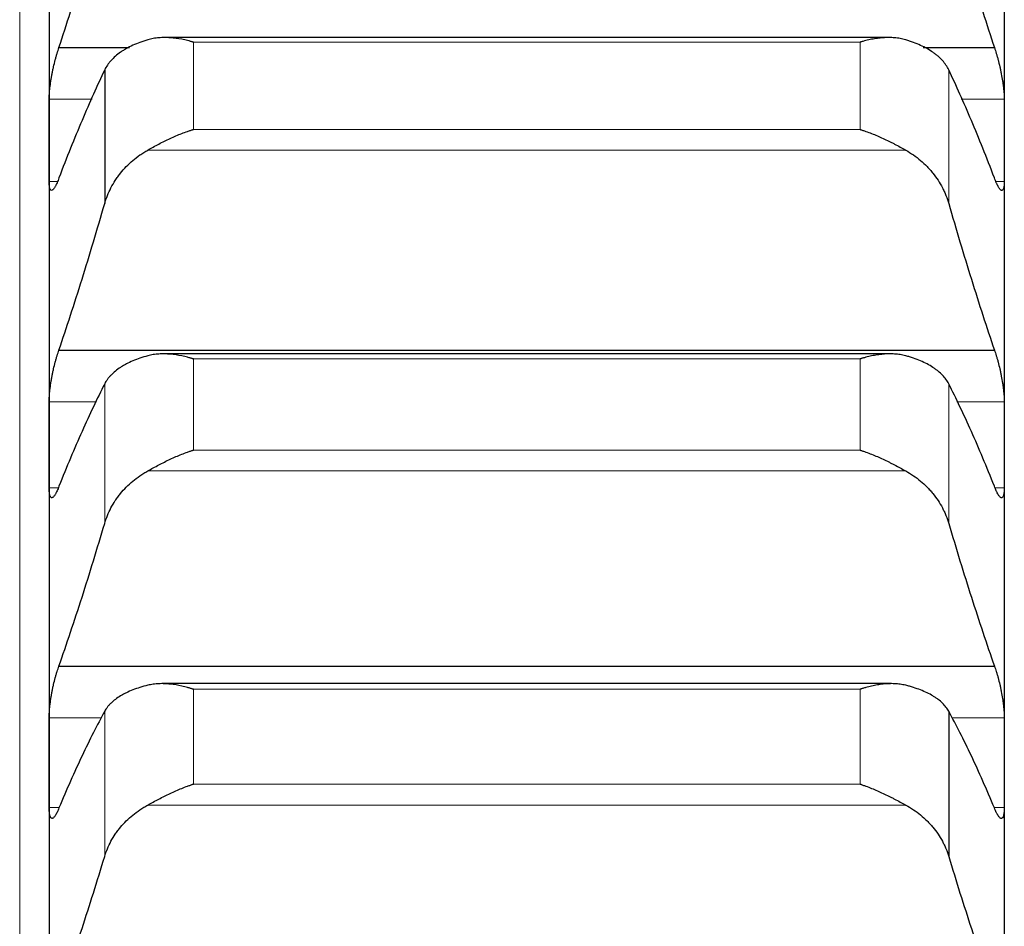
# Model space of a CAD drawing. Header units: inches. Extents: x 0 to 20790, y -12 to 14700.
# Tile 333 of 358: x 13643 to 13697, y 10228 to 10277. Entities that reach past the tile are written whole.
import ezdxf

# ---------------------------------------------------------------- set-up
doc = ezdxf.new("R2010")
doc.units = ezdxf.units.IN
doc.layers.add('1', color=7, linetype='Continuous', true_color=0xffffff)

msp = doc.modelspace()

# ---------------------------------------------------------------- linework, layer by layer
at = {"layer": '1', "color": 110, "linetype": 'Continuous', "lineweight": 13}
for p, q in [((13643.144, 9993.871), (13643.144, 10414.754)), ((13652.6, 10275.897), (13688.888, 10275.897)), ((13652.6, 10275.897), (13652.6, 10271.143)), ((13688.888, 10275.897), (13688.888, 10271.143)), ((13693.717, 10274.389), (13693.717, 10267.11)), ((13644.746, 10272.792), (13647.094, 10272.792)), ((13694.393, 10272.792), (13696.741, 10272.792)), ((13652.6, 10271.143), (13688.888, 10271.143)), ((13650.112, 10270.02), (13691.375, 10270.02)), ((13644.746, 10268.309), (13645.198, 10268.309)), ((13696.285, 10268.309), (13696.741, 10268.309)), ((13652.6, 10258.646), (13688.888, 10258.646)), ((13652.6, 10258.646), (13652.6, 10253.684)), ((13688.888, 10258.646), (13688.888, 10253.684)), ((13647.77, 10257.295), (13647.77, 10249.696)), ((13693.717, 10257.295), (13693.717, 10249.696)), ((13644.746, 10256.315), (13647.334, 10256.315)), ((13694.154, 10256.315), (13696.741, 10256.315)), ((13652.6, 10253.684), (13688.888, 10253.684)), ((13650.112, 10252.551), (13691.375, 10252.551)), ((13644.746, 10251.628), (13645.243, 10251.628)), ((13696.242, 10251.628), (13696.741, 10251.628)), ((13652.6, 10240.66), (13688.888, 10240.66)), ((13652.6, 10240.66), (13652.6, 10235.497)), ((13688.888, 10240.66), (13688.888, 10235.497)), ((13647.77, 10239.468), (13647.77, 10231.562)), ((13644.746, 10239.107), (13647.6, 10239.107)), ((13693.887, 10239.107), (13696.741, 10239.107)), ((13652.6, 10235.497), (13688.888, 10235.497)), ((13644.746, 10234.222), (13645.273, 10234.222)), ((13650.112, 10234.357), (13691.375, 10234.357)), ((13696.214, 10234.222), (13696.741, 10234.222))]:
    msp.add_line(p, q, dxfattribs=at)
at = {"layer": '1', "color": 2, "linetype": 'Continuous', "lineweight": 25}
for p, q in [((13644.744, 10286.376), (13644.744, 10270.551)), ((13696.744, 10286.376), (13696.744, 10270.551)), ((13690.424, 10276.148), (13651.045, 10276.148)), ((13645.281, 10275.599), (13649.126, 10275.599)), ((13692.326, 10275.599), (13696.206, 10275.599)), ((13647.77, 10274.389), (13647.77, 10267.11)), ((13644.744, 10270.551), (13644.744, 10253.971)), ((13696.744, 10270.551), (13696.744, 10253.971)), ((13645.281, 10259.129), (13696.206, 10259.129)), ((13690.5, 10258.924), (13650.962, 10258.924)), ((13644.744, 10253.971), (13644.744, 10236.665)), ((13696.744, 10253.971), (13696.744, 10236.665)), ((13645.281, 10241.923), (13696.206, 10241.923)), ((13690.576, 10240.966), (13650.879, 10240.966)), ((13693.717, 10239.468), (13693.717, 10231.562)), ((13644.744, 10236.665), (13644.744, 10218.658)), ((13696.744, 10236.665), (13696.744, 10218.658))]:
    msp.add_line(p, q, dxfattribs=at)
for points in [[(13645.281, 10275.599), (13645.492, 10276.239), (13645.912, 10277.541), (13646.537, 10279.555), (13647.157, 10281.629), (13647.566, 10283.053), (13647.77, 10283.775)], [(13693.717, 10283.775), (13693.921, 10283.053), (13694.331, 10281.629), (13694.95, 10279.555), (13695.575, 10277.541), (13695.995, 10276.239), (13696.206, 10275.599)], [(13647.77, 10274.389), (13647.566, 10273.961), (13647.157, 10273.074), (13646.537, 10271.65), (13645.912, 10270.133), (13645.492, 10269.06), (13645.281, 10268.508)], [(13696.206, 10268.508), (13695.995, 10269.06), (13695.575, 10270.133), (13694.95, 10271.65), (13694.331, 10273.074), (13693.921, 10273.961), (13693.717, 10274.389)], [(13644.744, 10270.551), (13644.744, 10271.298), (13644.745, 10272.045), (13644.746, 10272.792)], [(13696.741, 10272.792), (13696.743, 10272.045), (13696.744, 10271.298), (13696.744, 10270.551)], [(13644.746, 10268.309), (13644.745, 10269.056), (13644.744, 10269.803), (13644.744, 10270.551)], [(13696.744, 10270.551), (13696.744, 10269.803), (13696.743, 10269.056), (13696.741, 10268.309)], [(13645.281, 10259.129), (13645.492, 10259.75), (13645.912, 10261.016), (13646.537, 10262.978), (13647.157, 10265.006), (13647.566, 10266.401), (13647.77, 10267.11)], [(13693.717, 10267.11), (13693.921, 10266.401), (13694.331, 10265.006), (13694.95, 10262.978), (13695.575, 10261.016), (13695.995, 10259.75), (13696.206, 10259.129)], [(13647.77, 10257.295), (13647.566, 10256.894), (13647.157, 10256.059), (13646.537, 10254.712), (13645.912, 10253.269), (13645.492, 10252.243), (13645.281, 10251.714)], [(13696.206, 10251.714), (13695.995, 10252.243), (13695.575, 10253.269), (13694.95, 10254.712), (13694.331, 10256.059), (13693.921, 10256.894), (13693.717, 10257.295)], [(13644.744, 10253.971), (13644.744, 10254.753), (13644.745, 10255.534), (13644.746, 10256.315)], [(13696.741, 10256.315), (13696.743, 10255.534), (13696.744, 10254.753), (13696.744, 10253.971)], [(13644.746, 10251.628), (13644.745, 10252.409), (13644.744, 10253.19), (13644.744, 10253.971)], [(13696.744, 10253.971), (13696.744, 10253.19), (13696.743, 10252.409), (13696.741, 10251.628)], [(13645.281, 10241.923), (13645.492, 10242.525), (13645.912, 10243.751), (13646.537, 10245.66), (13647.157, 10247.638), (13647.566, 10249.002), (13647.77, 10249.696)], [(13693.717, 10249.696), (13693.921, 10249.002), (13694.331, 10247.638), (13694.95, 10245.66), (13695.575, 10243.751), (13695.995, 10242.525), (13696.206, 10241.923)], [(13647.77, 10239.468), (13647.566, 10239.095), (13647.157, 10238.315), (13646.537, 10237.046), (13645.912, 10235.678), (13645.492, 10234.701), (13645.281, 10234.196)], [(13696.206, 10234.196), (13695.995, 10234.701), (13695.575, 10235.678), (13694.95, 10237.046), (13694.331, 10238.315), (13693.921, 10239.095), (13693.717, 10239.468)], [(13644.744, 10236.665), (13644.744, 10237.479), (13644.745, 10238.293), (13644.746, 10239.107)], [(13696.741, 10239.107), (13696.743, 10238.293), (13696.744, 10237.479), (13696.744, 10236.665)], [(13644.746, 10234.222), (13644.745, 10235.037), (13644.744, 10235.851), (13644.744, 10236.665)], [(13696.744, 10236.665), (13696.744, 10235.851), (13696.743, 10235.037), (13696.741, 10234.222)], [(13645.281, 10224.009), (13645.492, 10224.59), (13645.912, 10225.776), (13646.537, 10227.628), (13647.157, 10229.552), (13647.566, 10230.884), (13647.77, 10231.562)], [(13693.717, 10231.562), (13693.921, 10230.884), (13694.331, 10229.552), (13694.95, 10227.628), (13695.575, 10225.776), (13695.995, 10224.59), (13696.206, 10224.009)]]:
    msp.add_open_spline(points, degree=3, dxfattribs=at)
for points, knots in [([(13650.112, 10276.024), (13649.966, 10275.981), (13649.826, 10275.935), (13649.558, 10275.836), (13649.3, 10275.73), (13649.064, 10275.61), (13648.923, 10275.531), (13648.895, 10275.515), (13648.84, 10275.482), (13648.813, 10275.466), (13648.733, 10275.416), (13648.681, 10275.382), (13648.532, 10275.277), (13648.439, 10275.205), (13648.267, 10275.056), (13648.188, 10274.979), (13648.08, 10274.859), (13648.046, 10274.818), (13647.997, 10274.756), (13647.981, 10274.735), (13647.95, 10274.693), (13647.935, 10274.672), (13647.863, 10274.566), (13647.813, 10274.478), (13647.77, 10274.389)], [0, 0, 0, 0, 0.125, 0.125, 0.25, 0.375, 0.375, 0.40625, 0.40625, 0.4375, 0.4375, 0.5, 0.5, 0.625, 0.625, 0.75, 0.75, 0.8125, 0.8125, 0.84375, 0.84375, 0.875, 0.875, 1, 1, 1, 1]), ([(13652.6, 10275.897), (13652.596, 10275.898), (13652.593, 10275.899), (13652.587, 10275.9), (13652.583, 10275.901), (13652.573, 10275.904), (13652.553, 10275.91), (13652.507, 10275.924), (13652.414, 10275.949), (13652.335, 10275.97), (13652.177, 10276.009), (13652.072, 10276.032), (13651.758, 10276.093), (13651.55, 10276.122), (13651.239, 10276.144), (13651.136, 10276.148), (13650.98, 10276.148), (13650.928, 10276.147), (13650.825, 10276.143), (13650.773, 10276.139), (13650.618, 10276.127), (13650.516, 10276.113), (13650.313, 10276.077), (13650.212, 10276.054), (13650.112, 10276.024)], [0, 0, 0, 0, 0.003906, 0.003906, 0.007812, 0.007812, 0.015625, 0.03125, 0.0625, 0.125, 0.125, 0.25, 0.25, 0.5, 0.5, 0.625, 0.625, 0.6875, 0.6875, 0.75, 0.75, 0.875, 0.875, 1, 1, 1, 1]), ([(13691.375, 10276.024), (13691.276, 10276.054), (13691.175, 10276.077), (13690.974, 10276.113), (13690.873, 10276.126), (13690.669, 10276.143), (13690.566, 10276.148), (13690.36, 10276.148), (13690.256, 10276.145), (13690.046, 10276.13), (13689.941, 10276.119), (13689.731, 10276.091), (13689.626, 10276.073), (13689.416, 10276.032), (13689.311, 10276.009), (13689.152, 10275.97), (13689.073, 10275.949), (13688.981, 10275.924), (13688.934, 10275.91), (13688.914, 10275.904), (13688.901, 10275.901), (13688.894, 10275.899), (13688.888, 10275.897)], [0, 0, 0, 0, 0.125, 0.125, 0.25, 0.25, 0.375, 0.375, 0.5, 0.5, 0.625, 0.625, 0.75, 0.75, 0.875, 0.875, 0.9375, 0.96875, 0.984375, 0.992187, 0.992187, 1, 1, 1, 1]), ([(13693.717, 10274.389), (13693.675, 10274.478), (13693.625, 10274.565), (13693.51, 10274.734), (13693.381, 10274.898), (13693.224, 10275.053), (13693.094, 10275.166), (13693.049, 10275.203), (13692.979, 10275.258), (13692.955, 10275.276), (13692.907, 10275.311), (13692.882, 10275.329), (13692.757, 10275.416), (13692.546, 10275.548), (13692.311, 10275.668), (13692.064, 10275.781), (13691.934, 10275.834), (13691.764, 10275.897), (13691.73, 10275.909), (13691.661, 10275.934), (13691.556, 10275.969), (13691.448, 10276.003), (13691.375, 10276.024)], [0, 0, 0, 0, 0.125, 0.125, 0.25, 0.375, 0.375, 0.4375, 0.4375, 0.46875, 0.46875, 0.5, 0.5, 0.625, 0.75, 0.75, 0.875, 0.875, 0.90625, 0.90625, 0.9375, 1, 1, 1, 1]), ([(13644.746, 10272.792), (13644.746, 10272.835), (13644.748, 10272.927), (13644.757, 10273.076), (13644.765, 10273.184), (13644.773, 10273.268), (13644.776, 10273.297), (13644.782, 10273.355), (13644.786, 10273.384), (13644.803, 10273.531), (13644.82, 10273.653), (13644.845, 10273.811), (13644.85, 10273.843), (13644.858, 10273.891), (13644.861, 10273.907), (13644.866, 10273.94), (13644.88, 10274.02), (13644.907, 10274.166), (13644.933, 10274.295), (13644.96, 10274.424), (13644.974, 10274.489), (13645.018, 10274.683), (13645.048, 10274.808), (13645.096, 10274.991), (13645.112, 10275.051), (13645.137, 10275.139), (13645.145, 10275.168), (13645.162, 10275.226), (13645.17, 10275.255), (13645.213, 10275.395), (13645.247, 10275.5), (13645.281, 10275.599)], [0, 0, 0, 0, 0.0625, 0.125, 0.1875, 0.1875, 0.21875, 0.21875, 0.25, 0.25, 0.375, 0.375, 0.40625, 0.40625, 0.421875, 0.421875, 0.4375, 0.5, 0.5625, 0.5625, 0.625, 0.625, 0.75, 0.75, 0.8125, 0.8125, 0.84375, 0.84375, 0.875, 0.875, 1, 1, 1, 1]), ([(13696.206, 10275.599), (13696.241, 10275.5), (13696.275, 10275.395), (13696.325, 10275.228), (13696.342, 10275.171), (13696.366, 10275.083), (13696.375, 10275.053), (13696.391, 10274.993), (13696.399, 10274.962), (13696.439, 10274.809), (13696.47, 10274.684), (13696.513, 10274.492), (13696.527, 10274.428), (13696.547, 10274.33), (13696.554, 10274.297), (13696.567, 10274.232), (13696.574, 10274.2), (13696.605, 10274.038), (13696.627, 10273.91), (13696.652, 10273.752), (13696.657, 10273.72), (13696.666, 10273.658), (13696.671, 10273.626), (13696.683, 10273.534), (13696.691, 10273.474), (13696.712, 10273.297), (13696.723, 10273.186), (13696.732, 10273.055), (13696.733, 10273.029), (13696.736, 10272.978), (13696.737, 10272.954), (13696.74, 10272.881), (13696.741, 10272.835), (13696.741, 10272.792)], [0, 0, 0, 0, 0.125, 0.125, 0.1875, 0.1875, 0.21875, 0.21875, 0.25, 0.25, 0.375, 0.375, 0.4375, 0.4375, 0.46875, 0.46875, 0.5, 0.5, 0.625, 0.625, 0.65625, 0.65625, 0.6875, 0.6875, 0.75, 0.75, 0.875, 0.875, 0.90625, 0.90625, 0.9375, 0.9375, 1, 1, 1, 1]), ([(13650.112, 10270.02), (13650.212, 10270.076), (13650.312, 10270.132), (13650.513, 10270.242), (13650.615, 10270.296), (13650.818, 10270.403), (13650.921, 10270.455), (13651.128, 10270.558), (13651.232, 10270.608), (13651.442, 10270.705), (13651.547, 10270.752), (13651.756, 10270.841), (13651.861, 10270.884), (13652.071, 10270.966), (13652.177, 10271.004), (13652.335, 10271.059), (13652.414, 10271.086), (13652.507, 10271.115), (13652.553, 10271.129), (13652.573, 10271.135), (13652.586, 10271.139), (13652.593, 10271.141), (13652.6, 10271.143)], [0, 0, 0, 0, 0.125, 0.125, 0.25, 0.25, 0.375, 0.375, 0.5, 0.5, 0.625, 0.625, 0.75, 0.75, 0.875, 0.875, 0.9375, 0.96875, 0.984375, 0.992188, 0.992188, 1, 1, 1, 1]), ([(13688.888, 10271.143), (13688.891, 10271.142), (13688.894, 10271.141), (13688.901, 10271.139), (13688.904, 10271.138), (13688.914, 10271.135), (13688.934, 10271.129), (13688.981, 10271.115), (13689.073, 10271.086), (13689.152, 10271.059), (13689.31, 10271.004), (13689.415, 10270.966), (13689.729, 10270.844), (13689.937, 10270.755), (13690.248, 10270.611), (13690.352, 10270.562), (13690.507, 10270.485), (13690.559, 10270.459), (13690.663, 10270.406), (13690.715, 10270.379), (13690.87, 10270.298), (13690.972, 10270.243), (13691.175, 10270.132), (13691.275, 10270.076), (13691.375, 10270.02)], [0, 0, 0, 0, 0.003906, 0.003906, 0.007813, 0.007813, 0.015625, 0.03125, 0.0625, 0.125, 0.125, 0.25, 0.25, 0.5, 0.5, 0.625, 0.625, 0.6875, 0.6875, 0.75, 0.75, 0.875, 0.875, 1, 1, 1, 1]), ([(13647.77, 10267.11), (13647.813, 10267.258), (13647.863, 10267.403), (13647.977, 10267.689), (13648.106, 10267.97), (13648.264, 10268.24), (13648.393, 10268.439), (13648.438, 10268.505), (13648.509, 10268.602), (13648.532, 10268.634), (13648.581, 10268.698), (13648.605, 10268.73), (13648.73, 10268.886), (13648.942, 10269.126), (13649.177, 10269.347), (13649.424, 10269.558), (13649.553, 10269.659), (13649.723, 10269.777), (13649.758, 10269.801), (13649.827, 10269.847), (13649.932, 10269.914), (13650.039, 10269.979), (13650.112, 10270.02)], [0, 0, 0, 0, 0.125, 0.125, 0.25, 0.375, 0.375, 0.4375, 0.4375, 0.46875, 0.46875, 0.5, 0.5, 0.625, 0.75, 0.75, 0.875, 0.875, 0.90625, 0.90625, 0.9375, 1, 1, 1, 1]), ([(13691.375, 10270.02), (13691.521, 10269.938), (13691.661, 10269.849), (13691.93, 10269.662), (13692.188, 10269.462), (13692.424, 10269.241), (13692.565, 10269.096), (13692.592, 10269.067), (13692.647, 10269.007), (13692.674, 10268.977), (13692.755, 10268.886), (13692.806, 10268.824), (13692.956, 10268.637), (13693.049, 10268.509), (13693.22, 10268.245), (13693.299, 10268.111), (13693.407, 10267.903), (13693.442, 10267.833), (13693.491, 10267.727), (13693.506, 10267.692), (13693.537, 10267.62), (13693.552, 10267.584), (13693.625, 10267.404), (13693.675, 10267.258), (13693.717, 10267.11)], [0, 0, 0, 0, 0.125, 0.125, 0.25, 0.375, 0.375, 0.40625, 0.40625, 0.4375, 0.4375, 0.5, 0.5, 0.625, 0.625, 0.75, 0.75, 0.8125, 0.8125, 0.84375, 0.84375, 0.875, 0.875, 1, 1, 1, 1]), ([(13645.281, 10268.508), (13645.247, 10268.411), (13645.213, 10268.324), (13645.162, 10268.206), (13645.146, 10268.17), (13645.121, 10268.118), (13645.113, 10268.102), (13645.096, 10268.07), (13645.088, 10268.055), (13645.048, 10267.982), (13645.018, 10267.935), (13644.974, 10267.883), (13644.96, 10267.869), (13644.94, 10267.851), (13644.933, 10267.846), (13644.92, 10267.838), (13644.914, 10267.835), (13644.883, 10267.822), (13644.86, 10267.824), (13644.835, 10267.843), (13644.831, 10267.847), (13644.821, 10267.858), (13644.817, 10267.864), (13644.804, 10267.885), (13644.796, 10267.903), (13644.776, 10267.963), (13644.765, 10268.015), (13644.756, 10268.097), (13644.754, 10268.114), (13644.751, 10268.149), (13644.75, 10268.168), (13644.747, 10268.225), (13644.746, 10268.266), (13644.746, 10268.309)], [0, 0, 0, 0, 0.125, 0.125, 0.1875, 0.1875, 0.21875, 0.21875, 0.25, 0.25, 0.375, 0.375, 0.4375, 0.4375, 0.46875, 0.46875, 0.5, 0.5, 0.625, 0.625, 0.65625, 0.65625, 0.6875, 0.6875, 0.75, 0.75, 0.875, 0.875, 0.90625, 0.90625, 0.9375, 0.9375, 1, 1, 1, 1]), ([(13696.741, 10268.309), (13696.741, 10268.266), (13696.739, 10268.184), (13696.731, 10268.079), (13696.722, 10268.02), (13696.714, 10267.981), (13696.711, 10267.968), (13696.705, 10267.944), (13696.702, 10267.933), (13696.684, 10267.883), (13696.668, 10267.855), (13696.643, 10267.836), (13696.638, 10267.832), (13696.63, 10267.829), (13696.627, 10267.828), (13696.621, 10267.827), (13696.607, 10267.824), (13696.581, 10267.829), (13696.555, 10267.845), (13696.528, 10267.868), (13696.514, 10267.882), (13696.47, 10267.935), (13696.439, 10267.982), (13696.392, 10268.068), (13696.376, 10268.099), (13696.351, 10268.151), (13696.342, 10268.169), (13696.326, 10268.206), (13696.317, 10268.225), (13696.275, 10268.323), (13696.241, 10268.411), (13696.206, 10268.508)], [0, 0, 0, 0, 0.0625, 0.125, 0.1875, 0.1875, 0.21875, 0.21875, 0.25, 0.25, 0.375, 0.375, 0.40625, 0.40625, 0.421875, 0.421875, 0.4375, 0.5, 0.5625, 0.5625, 0.625, 0.625, 0.75, 0.75, 0.8125, 0.8125, 0.84375, 0.84375, 0.875, 0.875, 1, 1, 1, 1]), ([(13644.746, 10256.315), (13644.746, 10256.36), (13644.748, 10256.456), (13644.757, 10256.61), (13644.765, 10256.721), (13644.773, 10256.807), (13644.776, 10256.837), (13644.782, 10256.896), (13644.786, 10256.926), (13644.803, 10257.076), (13644.82, 10257.199), (13644.845, 10257.359), (13644.85, 10257.391), (13644.858, 10257.44), (13644.861, 10257.456), (13644.866, 10257.489), (13644.88, 10257.57), (13644.907, 10257.716), (13644.933, 10257.845), (13644.96, 10257.974), (13644.974, 10258.038), (13645.018, 10258.231), (13645.048, 10258.355), (13645.096, 10258.535), (13645.112, 10258.594), (13645.137, 10258.681), (13645.145, 10258.71), (13645.162, 10258.766), (13645.17, 10258.794), (13645.213, 10258.931), (13645.247, 10259.034), (13645.281, 10259.129)], [0, 0, 0, 0, 0.0625, 0.125, 0.1875, 0.1875, 0.21875, 0.21875, 0.25, 0.25, 0.375, 0.375, 0.40625, 0.40625, 0.421875, 0.421875, 0.4375, 0.5, 0.5625, 0.5625, 0.625, 0.625, 0.75, 0.75, 0.8125, 0.8125, 0.84375, 0.84375, 0.875, 0.875, 1, 1, 1, 1]), ([(13696.206, 10259.129), (13696.241, 10259.034), (13696.275, 10258.932), (13696.325, 10258.769), (13696.342, 10258.713), (13696.366, 10258.626), (13696.375, 10258.597), (13696.391, 10258.537), (13696.399, 10258.507), (13696.439, 10258.356), (13696.47, 10258.232), (13696.513, 10258.042), (13696.527, 10257.978), (13696.547, 10257.88), (13696.554, 10257.847), (13696.567, 10257.782), (13696.574, 10257.749), (13696.605, 10257.587), (13696.627, 10257.458), (13696.652, 10257.299), (13696.657, 10257.267), (13696.666, 10257.204), (13696.671, 10257.172), (13696.683, 10257.078), (13696.691, 10257.017), (13696.712, 10256.837), (13696.723, 10256.723), (13696.732, 10256.588), (13696.733, 10256.561), (13696.736, 10256.509), (13696.737, 10256.483), (13696.74, 10256.408), (13696.741, 10256.361), (13696.741, 10256.315)], [0, 0, 0, 0, 0.125, 0.125, 0.1875, 0.1875, 0.21875, 0.21875, 0.25, 0.25, 0.375, 0.375, 0.4375, 0.4375, 0.46875, 0.46875, 0.5, 0.5, 0.625, 0.625, 0.65625, 0.65625, 0.6875, 0.6875, 0.75, 0.75, 0.875, 0.875, 0.90625, 0.90625, 0.9375, 0.9375, 1, 1, 1, 1]), ([(13650.112, 10258.819), (13649.966, 10258.779), (13649.826, 10258.736), (13649.558, 10258.644), (13649.3, 10258.546), (13649.064, 10258.435), (13648.923, 10258.361), (13648.895, 10258.346), (13648.84, 10258.316), (13648.813, 10258.3), (13648.733, 10258.254), (13648.681, 10258.222), (13648.532, 10258.125), (13648.439, 10258.058), (13648.267, 10257.919), (13648.188, 10257.847), (13648.08, 10257.735), (13648.046, 10257.697), (13647.997, 10257.639), (13647.981, 10257.619), (13647.95, 10257.58), (13647.935, 10257.56), (13647.863, 10257.46), (13647.813, 10257.378), (13647.77, 10257.295)], [0, 0, 0, 0, 0.125, 0.125, 0.25, 0.375, 0.375, 0.40625, 0.40625, 0.4375, 0.4375, 0.5, 0.5, 0.625, 0.625, 0.75, 0.75, 0.8125, 0.8125, 0.84375, 0.84375, 0.875, 0.875, 1, 1, 1, 1]), ([(13652.6, 10258.646), (13652.596, 10258.647), (13652.593, 10258.648), (13652.587, 10258.65), (13652.583, 10258.651), (13652.573, 10258.654), (13652.553, 10258.66), (13652.507, 10258.674), (13652.414, 10258.701), (13652.335, 10258.723), (13652.177, 10258.764), (13652.072, 10258.789), (13651.758, 10258.855), (13651.55, 10258.887), (13651.239, 10258.915), (13651.136, 10258.921), (13650.98, 10258.924), (13650.928, 10258.924), (13650.825, 10258.922), (13650.773, 10258.92), (13650.618, 10258.91), (13650.516, 10258.899), (13650.313, 10258.867), (13650.212, 10258.846), (13650.112, 10258.819)], [0, 0, 0, 0, 0.003906, 0.003906, 0.007813, 0.007813, 0.015625, 0.03125, 0.0625, 0.125, 0.125, 0.25, 0.25, 0.5, 0.5, 0.625, 0.625, 0.6875, 0.6875, 0.75, 0.75, 0.875, 0.875, 1, 1, 1, 1]), ([(13691.375, 10258.819), (13691.276, 10258.846), (13691.175, 10258.867), (13690.974, 10258.899), (13690.873, 10258.91), (13690.669, 10258.923), (13690.566, 10258.925), (13690.36, 10258.922), (13690.256, 10258.916), (13690.046, 10258.897), (13689.941, 10258.884), (13689.731, 10258.852), (13689.626, 10258.833), (13689.416, 10258.789), (13689.311, 10258.764), (13689.152, 10258.723), (13689.073, 10258.701), (13688.981, 10258.674), (13688.934, 10258.66), (13688.914, 10258.654), (13688.901, 10258.65), (13688.894, 10258.648), (13688.888, 10258.646)], [0, 0, 0, 0, 0.125, 0.125, 0.25, 0.25, 0.375, 0.375, 0.5, 0.5, 0.625, 0.625, 0.75, 0.75, 0.875, 0.875, 0.9375, 0.96875, 0.984375, 0.992187, 0.992187, 1, 1, 1, 1]), ([(13693.717, 10257.295), (13693.675, 10257.379), (13693.625, 10257.46), (13693.51, 10257.618), (13693.381, 10257.771), (13693.224, 10257.916), (13693.094, 10258.021), (13693.049, 10258.055), (13692.979, 10258.106), (13692.955, 10258.123), (13692.907, 10258.156), (13692.882, 10258.173), (13692.757, 10258.254), (13692.546, 10258.377), (13692.311, 10258.488), (13692.064, 10258.593), (13691.934, 10258.643), (13691.764, 10258.701), (13691.73, 10258.713), (13691.661, 10258.735), (13691.556, 10258.768), (13691.448, 10258.799), (13691.375, 10258.819)], [0, 0, 0, 0, 0.125, 0.125, 0.25, 0.375, 0.375, 0.4375, 0.4375, 0.46875, 0.46875, 0.5, 0.5, 0.625, 0.75, 0.75, 0.875, 0.875, 0.90625, 0.90625, 0.9375, 1, 1, 1, 1]), ([(13650.112, 10252.551), (13650.212, 10252.606), (13650.312, 10252.661), (13650.513, 10252.77), (13650.615, 10252.824), (13650.818, 10252.931), (13650.921, 10252.983), (13651.128, 10253.086), (13651.232, 10253.136), (13651.442, 10253.234), (13651.547, 10253.282), (13651.756, 10253.373), (13651.861, 10253.416), (13652.071, 10253.5), (13652.177, 10253.54), (13652.335, 10253.596), (13652.414, 10253.624), (13652.507, 10253.654), (13652.553, 10253.669), (13652.573, 10253.675), (13652.586, 10253.68), (13652.593, 10253.682), (13652.6, 10253.684)], [0, 0, 0, 0, 0.125, 0.125, 0.25, 0.25, 0.375, 0.375, 0.5, 0.5, 0.625, 0.625, 0.75, 0.75, 0.875, 0.875, 0.9375, 0.96875, 0.984375, 0.992187, 0.992187, 1, 1, 1, 1]), ([(13688.888, 10253.684), (13688.891, 10253.683), (13688.894, 10253.682), (13688.901, 10253.68), (13688.904, 10253.679), (13688.914, 10253.675), (13688.934, 10253.669), (13688.981, 10253.654), (13689.073, 10253.624), (13689.152, 10253.596), (13689.31, 10253.54), (13689.415, 10253.5), (13689.729, 10253.376), (13689.937, 10253.285), (13690.248, 10253.14), (13690.352, 10253.09), (13690.507, 10253.013), (13690.559, 10252.987), (13690.663, 10252.934), (13690.715, 10252.907), (13690.87, 10252.826), (13690.972, 10252.771), (13691.175, 10252.661), (13691.275, 10252.606), (13691.375, 10252.551)], [0, 0, 0, 0, 0.003906, 0.003906, 0.007812, 0.007812, 0.015625, 0.03125, 0.0625, 0.125, 0.125, 0.25, 0.25, 0.5, 0.5, 0.625, 0.625, 0.6875, 0.6875, 0.75, 0.75, 0.875, 0.875, 1, 1, 1, 1]), ([(13647.77, 10249.696), (13647.813, 10249.841), (13647.863, 10249.984), (13647.977, 10250.264), (13648.106, 10250.539), (13648.264, 10250.804), (13648.393, 10250.999), (13648.438, 10251.063), (13648.509, 10251.159), (13648.532, 10251.191), (13648.581, 10251.253), (13648.605, 10251.284), (13648.73, 10251.438), (13648.942, 10251.674), (13649.177, 10251.89), (13649.424, 10252.097), (13649.553, 10252.196), (13649.723, 10252.313), (13649.758, 10252.336), (13649.827, 10252.381), (13649.932, 10252.448), (13650.039, 10252.51), (13650.112, 10252.551)], [0, 0, 0, 0, 0.125, 0.125, 0.25, 0.375, 0.375, 0.4375, 0.4375, 0.46875, 0.46875, 0.5, 0.5, 0.625, 0.75, 0.75, 0.875, 0.875, 0.90625, 0.90625, 0.9375, 1, 1, 1, 1]), ([(13691.375, 10252.551), (13691.521, 10252.47), (13691.661, 10252.384), (13691.93, 10252.199), (13692.188, 10252.003), (13692.424, 10251.786), (13692.565, 10251.644), (13692.592, 10251.615), (13692.647, 10251.557), (13692.674, 10251.527), (13692.755, 10251.438), (13692.806, 10251.377), (13692.956, 10251.193), (13693.049, 10251.067), (13693.22, 10250.809), (13693.299, 10250.677), (13693.407, 10250.474), (13693.442, 10250.405), (13693.491, 10250.301), (13693.506, 10250.266), (13693.537, 10250.196), (13693.552, 10250.161), (13693.625, 10249.984), (13693.675, 10249.841), (13693.717, 10249.696)], [0, 0, 0, 0, 0.125, 0.125, 0.25, 0.375, 0.375, 0.40625, 0.40625, 0.4375, 0.4375, 0.5, 0.5, 0.625, 0.625, 0.75, 0.75, 0.8125, 0.8125, 0.84375, 0.84375, 0.875, 0.875, 1, 1, 1, 1]), ([(13645.281, 10251.714), (13645.247, 10251.62), (13645.213, 10251.537), (13645.162, 10251.426), (13645.146, 10251.391), (13645.121, 10251.343), (13645.113, 10251.327), (13645.096, 10251.298), (13645.088, 10251.284), (13645.048, 10251.217), (13645.018, 10251.175), (13644.974, 10251.13), (13644.96, 10251.118), (13644.94, 10251.105), (13644.933, 10251.101), (13644.92, 10251.096), (13644.914, 10251.093), (13644.883, 10251.087), (13644.86, 10251.094), (13644.835, 10251.12), (13644.831, 10251.126), (13644.821, 10251.139), (13644.817, 10251.147), (13644.804, 10251.171), (13644.796, 10251.191), (13644.776, 10251.259), (13644.765, 10251.316), (13644.756, 10251.403), (13644.754, 10251.422), (13644.751, 10251.459), (13644.75, 10251.479), (13644.747, 10251.539), (13644.746, 10251.582), (13644.746, 10251.628)], [0, 0, 0, 0, 0.125, 0.125, 0.1875, 0.1875, 0.21875, 0.21875, 0.25, 0.25, 0.375, 0.375, 0.4375, 0.4375, 0.46875, 0.46875, 0.5, 0.5, 0.625, 0.625, 0.65625, 0.65625, 0.6875, 0.6875, 0.75, 0.75, 0.875, 0.875, 0.90625, 0.90625, 0.9375, 0.9375, 1, 1, 1, 1]), ([(13696.741, 10251.628), (13696.741, 10251.582), (13696.739, 10251.497), (13696.731, 10251.385), (13696.722, 10251.321), (13696.714, 10251.278), (13696.711, 10251.264), (13696.705, 10251.238), (13696.702, 10251.226), (13696.684, 10251.169), (13696.668, 10251.136), (13696.643, 10251.11), (13696.638, 10251.106), (13696.63, 10251.1), (13696.627, 10251.099), (13696.621, 10251.096), (13696.607, 10251.09), (13696.581, 10251.089), (13696.555, 10251.1), (13696.528, 10251.118), (13696.514, 10251.13), (13696.47, 10251.175), (13696.439, 10251.217), (13696.392, 10251.296), (13696.376, 10251.325), (13696.351, 10251.373), (13696.342, 10251.39), (13696.326, 10251.425), (13696.317, 10251.443), (13696.275, 10251.536), (13696.241, 10251.62), (13696.206, 10251.714)], [0, 0, 0, 0, 0.0625, 0.125, 0.1875, 0.1875, 0.21875, 0.21875, 0.25, 0.25, 0.375, 0.375, 0.40625, 0.40625, 0.421875, 0.421875, 0.4375, 0.5, 0.5625, 0.5625, 0.625, 0.625, 0.75, 0.75, 0.8125, 0.8125, 0.84375, 0.84375, 0.875, 0.875, 1, 1, 1, 1]), ([(13644.746, 10239.107), (13644.746, 10239.155), (13644.748, 10239.253), (13644.757, 10239.413), (13644.765, 10239.526), (13644.773, 10239.615), (13644.776, 10239.644), (13644.782, 10239.705), (13644.786, 10239.735), (13644.803, 10239.888), (13644.82, 10240.013), (13644.845, 10240.174), (13644.85, 10240.206), (13644.858, 10240.255), (13644.861, 10240.272), (13644.866, 10240.304), (13644.88, 10240.386), (13644.907, 10240.532), (13644.933, 10240.661), (13644.96, 10240.79), (13644.974, 10240.854), (13645.018, 10241.045), (13645.048, 10241.168), (13645.096, 10241.345), (13645.112, 10241.403), (13645.137, 10241.488), (13645.145, 10241.516), (13645.162, 10241.571), (13645.17, 10241.599), (13645.213, 10241.732), (13645.247, 10241.832), (13645.281, 10241.923)], [0, 0, 0, 0, 0.0625, 0.125, 0.1875, 0.1875, 0.21875, 0.21875, 0.25, 0.25, 0.375, 0.375, 0.40625, 0.40625, 0.421875, 0.421875, 0.4375, 0.5, 0.5625, 0.5625, 0.625, 0.625, 0.75, 0.75, 0.8125, 0.8125, 0.84375, 0.84375, 0.875, 0.875, 1, 1, 1, 1]), ([(13696.206, 10241.923), (13696.241, 10241.831), (13696.275, 10241.733), (13696.325, 10241.574), (13696.342, 10241.519), (13696.366, 10241.434), (13696.375, 10241.405), (13696.391, 10241.347), (13696.399, 10241.318), (13696.439, 10241.169), (13696.47, 10241.046), (13696.513, 10240.857), (13696.527, 10240.793), (13696.547, 10240.696), (13696.554, 10240.664), (13696.567, 10240.598), (13696.574, 10240.566), (13696.605, 10240.403), (13696.627, 10240.274), (13696.652, 10240.113), (13696.657, 10240.081), (13696.666, 10240.017), (13696.671, 10239.985), (13696.683, 10239.89), (13696.691, 10239.828), (13696.712, 10239.645), (13696.723, 10239.529), (13696.732, 10239.39), (13696.733, 10239.362), (13696.736, 10239.308), (13696.737, 10239.282), (13696.74, 10239.204), (13696.741, 10239.155), (13696.741, 10239.107)], [0, 0, 0, 0, 0.125, 0.125, 0.1875, 0.1875, 0.21875, 0.21875, 0.25, 0.25, 0.375, 0.375, 0.4375, 0.4375, 0.46875, 0.46875, 0.5, 0.5, 0.625, 0.625, 0.65625, 0.65625, 0.6875, 0.6875, 0.75, 0.75, 0.875, 0.875, 0.90625, 0.90625, 0.9375, 0.9375, 1, 1, 1, 1]), ([(13650.112, 10240.878), (13649.966, 10240.842), (13649.826, 10240.803), (13649.558, 10240.718), (13649.3, 10240.627), (13649.064, 10240.525), (13648.923, 10240.457), (13648.895, 10240.443), (13648.84, 10240.415), (13648.813, 10240.401), (13648.733, 10240.358), (13648.681, 10240.328), (13648.532, 10240.239), (13648.439, 10240.176), (13648.267, 10240.047), (13648.188, 10239.981), (13648.08, 10239.877), (13648.046, 10239.841), (13647.997, 10239.788), (13647.981, 10239.77), (13647.95, 10239.733), (13647.935, 10239.715), (13647.863, 10239.622), (13647.813, 10239.546), (13647.77, 10239.468)], [0, 0, 0, 0, 0.125, 0.125, 0.25, 0.375, 0.375, 0.40625, 0.40625, 0.4375, 0.4375, 0.5, 0.5, 0.625, 0.625, 0.75, 0.75, 0.8125, 0.8125, 0.84375, 0.84375, 0.875, 0.875, 1, 1, 1, 1]), ([(13652.6, 10240.66), (13652.596, 10240.661), (13652.593, 10240.662), (13652.587, 10240.664), (13652.583, 10240.665), (13652.573, 10240.668), (13652.553, 10240.674), (13652.507, 10240.689), (13652.414, 10240.717), (13652.335, 10240.74), (13652.177, 10240.784), (13652.072, 10240.81), (13651.758, 10240.881), (13651.55, 10240.917), (13651.239, 10240.951), (13651.136, 10240.959), (13650.98, 10240.965), (13650.928, 10240.966), (13650.825, 10240.966), (13650.773, 10240.965), (13650.618, 10240.959), (13650.516, 10240.95), (13650.313, 10240.922), (13650.212, 10240.903), (13650.112, 10240.878)], [0, 0, 0, 0, 0.003906, 0.003906, 0.007813, 0.007813, 0.015625, 0.03125, 0.0625, 0.125, 0.125, 0.25, 0.25, 0.5, 0.5, 0.625, 0.625, 0.6875, 0.6875, 0.75, 0.75, 0.875, 0.875, 1, 1, 1, 1]), ([(13691.375, 10240.878), (13691.276, 10240.903), (13691.175, 10240.922), (13690.974, 10240.95), (13690.873, 10240.959), (13690.669, 10240.967), (13690.566, 10240.967), (13690.36, 10240.96), (13690.256, 10240.952), (13690.046, 10240.929), (13689.941, 10240.915), (13689.731, 10240.879), (13689.626, 10240.858), (13689.416, 10240.81), (13689.311, 10240.784), (13689.152, 10240.74), (13689.073, 10240.717), (13688.981, 10240.689), (13688.934, 10240.674), (13688.914, 10240.668), (13688.901, 10240.664), (13688.894, 10240.662), (13688.888, 10240.66)], [0, 0, 0, 0, 0.125, 0.125, 0.25, 0.25, 0.375, 0.375, 0.5, 0.5, 0.625, 0.625, 0.75, 0.75, 0.875, 0.875, 0.9375, 0.96875, 0.984375, 0.992187, 0.992187, 1, 1, 1, 1]), ([(13693.717, 10239.468), (13693.675, 10239.546), (13693.625, 10239.622), (13693.51, 10239.768), (13693.381, 10239.911), (13693.224, 10240.045), (13693.094, 10240.142), (13693.049, 10240.174), (13692.979, 10240.221), (13692.955, 10240.237), (13692.907, 10240.268), (13692.882, 10240.283), (13692.757, 10240.358), (13692.546, 10240.471), (13692.311, 10240.574), (13692.064, 10240.671), (13691.934, 10240.716), (13691.764, 10240.77), (13691.73, 10240.781), (13691.661, 10240.801), (13691.556, 10240.832), (13691.448, 10240.86), (13691.375, 10240.878)], [0, 0, 0, 0, 0.125, 0.125, 0.25, 0.375, 0.375, 0.4375, 0.4375, 0.46875, 0.46875, 0.5, 0.5, 0.625, 0.75, 0.75, 0.875, 0.875, 0.90625, 0.90625, 0.9375, 1, 1, 1, 1]), ([(13650.112, 10234.357), (13650.212, 10234.411), (13650.312, 10234.465), (13650.513, 10234.573), (13650.615, 10234.627), (13650.818, 10234.733), (13650.921, 10234.785), (13651.128, 10234.888), (13651.232, 10234.939), (13651.442, 10235.038), (13651.547, 10235.085), (13651.756, 10235.178), (13651.861, 10235.222), (13652.071, 10235.308), (13652.177, 10235.348), (13652.335, 10235.406), (13652.414, 10235.435), (13652.507, 10235.467), (13652.553, 10235.482), (13652.573, 10235.489), (13652.586, 10235.493), (13652.593, 10235.495), (13652.6, 10235.497)], [0, 0, 0, 0, 0.125, 0.125, 0.25, 0.25, 0.375, 0.375, 0.5, 0.5, 0.625, 0.625, 0.75, 0.75, 0.875, 0.875, 0.9375, 0.96875, 0.984375, 0.992187, 0.992187, 1, 1, 1, 1]), ([(13688.888, 10235.497), (13688.891, 10235.496), (13688.894, 10235.495), (13688.901, 10235.493), (13688.904, 10235.492), (13688.914, 10235.489), (13688.934, 10235.482), (13688.981, 10235.467), (13689.073, 10235.435), (13689.152, 10235.406), (13689.31, 10235.348), (13689.415, 10235.308), (13689.729, 10235.18), (13689.937, 10235.089), (13690.248, 10234.942), (13690.352, 10234.892), (13690.507, 10234.815), (13690.559, 10234.789), (13690.663, 10234.736), (13690.715, 10234.709), (13690.87, 10234.629), (13690.972, 10234.574), (13691.175, 10234.466), (13691.275, 10234.411), (13691.375, 10234.357)], [0, 0, 0, 0, 0.003906, 0.003906, 0.007812, 0.007812, 0.015625, 0.03125, 0.0625, 0.125, 0.125, 0.25, 0.25, 0.5, 0.5, 0.625, 0.625, 0.6875, 0.6875, 0.75, 0.75, 0.875, 0.875, 1, 1, 1, 1]), ([(13645.281, 10234.196), (13645.247, 10234.106), (13645.213, 10234.026), (13645.162, 10233.922), (13645.146, 10233.889), (13645.121, 10233.844), (13645.113, 10233.83), (13645.096, 10233.803), (13645.088, 10233.79), (13645.048, 10233.729), (13645.018, 10233.692), (13644.974, 10233.655), (13644.96, 10233.645), (13644.94, 10233.636), (13644.933, 10233.634), (13644.92, 10233.63), (13644.914, 10233.63), (13644.883, 10233.63), (13644.86, 10233.642), (13644.835, 10233.674), (13644.831, 10233.681), (13644.821, 10233.697), (13644.817, 10233.706), (13644.804, 10233.735), (13644.796, 10233.757), (13644.776, 10233.832), (13644.765, 10233.894), (13644.756, 10233.987), (13644.754, 10234.006), (13644.751, 10234.046), (13644.75, 10234.066), (13644.747, 10234.13), (13644.746, 10234.175), (13644.746, 10234.222)], [0, 0, 0, 0, 0.125, 0.125, 0.1875, 0.1875, 0.21875, 0.21875, 0.25, 0.25, 0.375, 0.375, 0.4375, 0.4375, 0.46875, 0.46875, 0.5, 0.5, 0.625, 0.625, 0.65625, 0.65625, 0.6875, 0.6875, 0.75, 0.75, 0.875, 0.875, 0.90625, 0.90625, 0.9375, 0.9375, 1, 1, 1, 1]), ([(13647.77, 10231.562), (13647.813, 10231.704), (13647.863, 10231.843), (13647.977, 10232.117), (13648.106, 10232.386), (13648.264, 10232.646), (13648.393, 10232.836), (13648.438, 10232.899), (13648.509, 10232.993), (13648.532, 10233.024), (13648.581, 10233.085), (13648.605, 10233.115), (13648.73, 10233.266), (13648.942, 10233.497), (13649.177, 10233.709), (13649.424, 10233.912), (13649.553, 10234.009), (13649.723, 10234.123), (13649.758, 10234.146), (13649.827, 10234.19), (13649.932, 10234.256), (13650.039, 10234.317), (13650.112, 10234.357)], [0, 0, 0, 0, 0.125, 0.125, 0.25, 0.375, 0.375, 0.4375, 0.4375, 0.46875, 0.46875, 0.5, 0.5, 0.625, 0.75, 0.75, 0.875, 0.875, 0.90625, 0.90625, 0.9375, 1, 1, 1, 1]), ([(13691.375, 10234.357), (13691.521, 10234.278), (13691.661, 10234.193), (13691.93, 10234.012), (13692.188, 10233.82), (13692.424, 10233.607), (13692.565, 10233.468), (13692.592, 10233.44), (13692.647, 10233.382), (13692.674, 10233.353), (13692.755, 10233.266), (13692.806, 10233.207), (13692.956, 10233.027), (13693.049, 10232.903), (13693.22, 10232.651), (13693.299, 10232.521), (13693.407, 10232.322), (13693.442, 10232.255), (13693.491, 10232.154), (13693.506, 10232.12), (13693.537, 10232.051), (13693.552, 10232.017), (13693.625, 10231.844), (13693.675, 10231.704), (13693.717, 10231.562)], [0, 0, 0, 0, 0.125, 0.125, 0.25, 0.375, 0.375, 0.40625, 0.40625, 0.4375, 0.4375, 0.5, 0.5, 0.625, 0.625, 0.75, 0.75, 0.8125, 0.8125, 0.84375, 0.84375, 0.875, 0.875, 1, 1, 1, 1]), ([(13696.741, 10234.222), (13696.741, 10234.175), (13696.739, 10234.086), (13696.731, 10233.967), (13696.722, 10233.899), (13696.714, 10233.852), (13696.711, 10233.837), (13696.705, 10233.809), (13696.702, 10233.795), (13696.684, 10233.732), (13696.668, 10233.694), (13696.643, 10233.662), (13696.638, 10233.656), (13696.63, 10233.649), (13696.627, 10233.647), (13696.621, 10233.643), (13696.607, 10233.634), (13696.581, 10233.626), (13696.555, 10233.633), (13696.528, 10233.645), (13696.514, 10233.654), (13696.47, 10233.692), (13696.439, 10233.729), (13696.392, 10233.801), (13696.376, 10233.828), (13696.351, 10233.873), (13696.342, 10233.888), (13696.326, 10233.921), (13696.317, 10233.938), (13696.275, 10234.026), (13696.241, 10234.106), (13696.206, 10234.196)], [0, 0, 0, 0, 0.0625, 0.125, 0.1875, 0.1875, 0.21875, 0.21875, 0.25, 0.25, 0.375, 0.375, 0.40625, 0.40625, 0.421875, 0.421875, 0.4375, 0.5, 0.5625, 0.5625, 0.625, 0.625, 0.75, 0.75, 0.8125, 0.8125, 0.84375, 0.84375, 0.875, 0.875, 1, 1, 1, 1])]:
    msp.add_open_spline(points, degree=3, knots=knots, dxfattribs=at)

doc.saveas('drawing.dxf')
